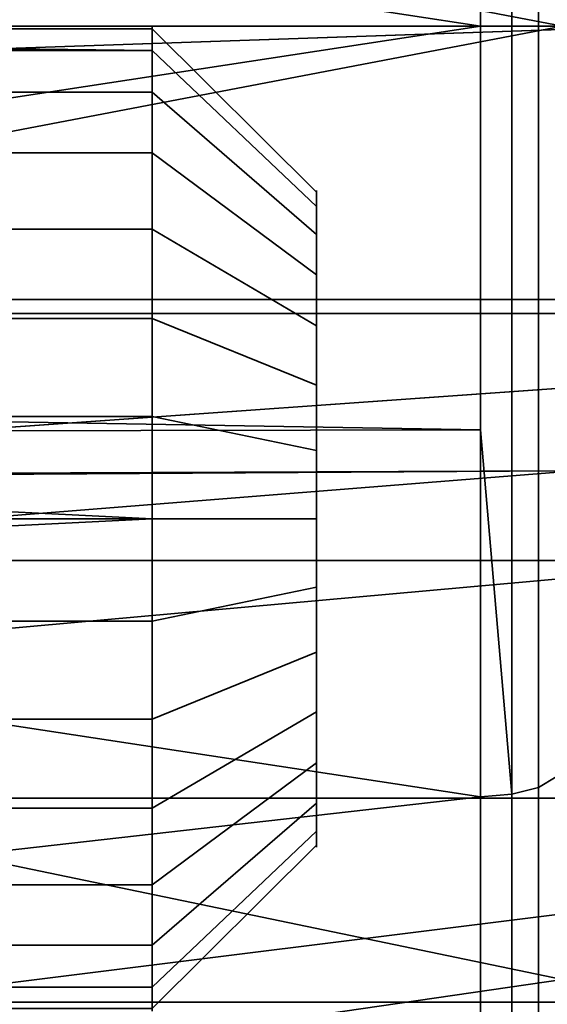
# Model space of a CAD drawing. Header units: millimetres. Extents: x -590 to 3690, y -120 to 127.
# Tile 490 of 656: x 2005.19 to 2008.41, y -39.21 to -33.21. Entities that reach past the tile are written whole.
import ezdxf

# ---------------------------------------------------------------- set-up
doc = ezdxf.new("R2010")
doc.units = ezdxf.units.MM
doc.layers.add('152', color=7, linetype='Continuous', true_color=0xffffff)

# ---------------------------------------------------------------- blocks, each defined once
blk = doc.blocks.new('UG_SURFACE_085')
at = {"layer": '152', "color": 252, "linetype": 'Continuous', "lineweight": 35}
for points in [[(2006, -33.3968, 1752.9271), (2006, -33.2664, 1751.6865), (1993.5, -33.25, 1752)], [(2006, -33.2664, 1751.6865), (1993.5, -33.2664, 1751.6865), (1993.5, -33.25, 1752)], [(1993.5, -33.25, 1752), (1993.5, -33.3968, 1752.9271), (2006, -33.3968, 1752.9271)], [(1993.5, -33.2664, 1751.6865), (2006, -33.2664, 1751.6865), (2006, -33.6519, 1750.5), (1993.5, -33.6519, 1750.5)], [(2006, -33.6519, 1750.5), (2006, -33.2664, 1751.6865), (2007, -34.261, 1751.791), (2007, -34.5179, 1751)], [(2006, -33.2664, 1751.6865), (2006, -33.3968, 1752.9271), (2007, -34.3479, 1752.6181), (2007, -34.261, 1751.791)], [(1993.5, -34.0206, 1754.0073), (2006, -34.0206, 1754.0073), (2006, -33.3968, 1752.9271), (1993.5, -33.3968, 1752.9271)], [(2006, -33.3968, 1752.9271), (2006, -34.0206, 1754.0073), (2007, -34.7637, 1753.3382), (2007, -34.3479, 1752.6181)], [(1993.5, -33.6519, 1750.5), (2006, -33.6519, 1750.5), (2006, -34.4866, 1749.573), (1993.5, -34.4866, 1749.573)], [(2006, -34.4866, 1749.573), (2006, -33.6519, 1750.5), (2007, -34.5179, 1751), (2007, -35.0744, 1750.3819)], [(1993.5, -35.0298, 1754.7406), (2006, -35.0298, 1754.7406), (2006, -34.0206, 1754.0073), (1993.5, -34.0206, 1754.0073)], [(2006, -34.0206, 1754.0073), (2006, -35.0298, 1754.7406), (2007, -35.4365, 1753.8271), (2007, -34.7637, 1753.3382)], [(2007, -34.5179, 1751), (2007, -34.261, 1751.791), (2007, -34.3479, 1752.6181), (2007, -36.25, 1752)], [(2007, -34.3479, 1752.6181), (2007, -34.7637, 1753.3382), (2007, -35.4365, 1753.8271), (2007, -36.25, 1752)], [(1993.5, -34.4866, 1749.573), (2006, -34.4866, 1749.573), (2006, -35.6263, 1749.0655), (1993.5, -35.6263, 1749.0655)], [(2006, -35.6263, 1749.0655), (2006, -34.4866, 1749.573), (2007, -35.0744, 1750.3819), (2007, -35.8342, 1750.0437)], [(2007, -36.25, 1752), (2007, -35.8342, 1750.0437), (2007, -35.0744, 1750.3819), (2007, -34.5179, 1751)], [(1993.5, -36.25, 1755), (2006, -36.25, 1755), (2006, -35.0298, 1754.7406), (1993.5, -35.0298, 1754.7406)], [(2006, -35.0298, 1754.7406), (2006, -36.25, 1755), (2007, -36.25, 1753.9999), (2007, -35.4365, 1753.8271)], [(2007, -35.4365, 1753.8271), (2007, -36.25, 1753.9999), (2007, -37.0635, 1753.8271), (2007, -36.25, 1752)], [(1993.5, -36.8737, 1749.0655), (1993.5, -35.6263, 1749.0655), (2006, -36.25, 1749)], [(1993.5, -35.6263, 1749.0655), (2006, -35.6263, 1749.0655), (2006, -36.25, 1749)], [(2006, -36.25, 1749), (2006, -35.6263, 1749.0655), (2007, -35.8342, 1750.0437), (2007, -36.25, 1750)], [(2007, -36.6658, 1750.0437), (2007, -36.25, 1750), (2007, -35.8342, 1750.0437), (2007, -36.25, 1752)], [(1993.5, -37.4702, 1754.7406), (2006, -37.4702, 1754.7406), (2006, -36.25, 1755), (1993.5, -36.25, 1755)], [(2006, -36.25, 1749), (2006, -36.8737, 1749.0655), (1993.5, -36.8737, 1749.0655)], [(2006, -36.25, 1755), (2006, -37.4702, 1754.7406), (2007, -37.0635, 1753.8271), (2007, -36.25, 1753.9999)], [(2007, -36.25, 1750), (2007, -36.6658, 1750.0437), (2006, -36.8737, 1749.0655), (2006, -36.25, 1749)], [(2007, -37.0635, 1753.8271), (2007, -37.7363, 1753.3382), (2007, -38.1521, 1752.6181), (2007, -36.25, 1752)], [(2007, -38.1521, 1752.6181), (2007, -38.239, 1751.791), (2007, -37.9821, 1751), (2007, -36.25, 1752)], [(2007, -37.9821, 1751), (2007, -37.4256, 1750.3819), (2007, -36.6658, 1750.0437), (2007, -36.25, 1752)], [(2006, -38.0134, 1749.573), (2006, -36.8737, 1749.0655), (2007, -36.6658, 1750.0437), (2007, -37.4256, 1750.3819)], [(1993.5, -36.8737, 1749.0655), (2006, -36.8737, 1749.0655), (2006, -38.0134, 1749.573), (1993.5, -38.0134, 1749.573)], [(2006, -37.4702, 1754.7406), (2006, -38.4794, 1754.0073), (2007, -37.7363, 1753.3382), (2007, -37.0635, 1753.8271)], [(2006, -38.8481, 1750.5), (2006, -38.0134, 1749.573), (2007, -37.4256, 1750.3819), (2007, -37.9821, 1751)], [(1993.5, -38.4794, 1754.0073), (2006, -38.4794, 1754.0073), (2006, -37.4702, 1754.7406), (1993.5, -37.4702, 1754.7406)], [(2006, -38.4794, 1754.0073), (2006, -39.1032, 1752.9271), (2007, -38.1521, 1752.6181), (2007, -37.7363, 1753.3382)], [(1993.5, -38.0134, 1749.573), (2006, -38.0134, 1749.573), (2006, -38.8481, 1750.5), (1993.5, -38.8481, 1750.5)], [(2006, -39.2336, 1751.6865), (2006, -38.8481, 1750.5), (2007, -37.9821, 1751), (2007, -38.239, 1751.791)], [(2006, -39.1032, 1752.9271), (2006, -39.2336, 1751.6865), (2007, -38.239, 1751.791), (2007, -38.1521, 1752.6181)], [(1993.5, -39.1032, 1752.9271), (2006, -39.1032, 1752.9271), (2006, -38.4794, 1754.0073), (1993.5, -38.4794, 1754.0073)], [(1993.5, -38.8481, 1750.5), (2006, -38.8481, 1750.5), (2006, -39.2336, 1751.6865), (1993.5, -39.2336, 1751.6865)], [(1993.5, -39.2336, 1751.6865), (2006, -39.2336, 1751.6865), (2006, -39.1032, 1752.9271), (1993.5, -39.1032, 1752.9271)]]:
    blk.add_3dface(points, dxfattribs=at)
blk = doc.blocks.new('UG_SURFACE_086')
at = {"layer": '152', "color": 252, "linetype": 'Continuous', "lineweight": 35}
for points in [[(2006, -33.3968, 1780.9271), (2006, -33.2664, 1779.6865), (1993.5, -33.25, 1780)], [(2006, -33.2664, 1779.6865), (1993.5, -33.2664, 1779.6865), (1993.5, -33.25, 1780)], [(1993.5, -33.25, 1780), (1993.5, -33.3968, 1780.9271), (2006, -33.3968, 1780.9271)], [(1993.5, -33.2664, 1779.6865), (2006, -33.2664, 1779.6865), (2006, -33.6519, 1778.5), (1993.5, -33.6519, 1778.5)], [(2006, -33.6519, 1778.5), (2006, -33.2664, 1779.6865), (2007, -34.261, 1779.791), (2007, -34.5179, 1779)], [(2006, -33.2664, 1779.6865), (2006, -33.3968, 1780.9271), (2007, -34.3479, 1780.6181), (2007, -34.261, 1779.791)], [(1993.5, -34.0206, 1782.0073), (2006, -34.0206, 1782.0073), (2006, -33.3968, 1780.9271), (1993.5, -33.3968, 1780.9271)], [(2006, -33.3968, 1780.9271), (2006, -34.0206, 1782.0073), (2007, -34.7637, 1781.3382), (2007, -34.3479, 1780.6181)], [(1993.5, -33.6519, 1778.5), (2006, -33.6519, 1778.5), (2006, -34.4866, 1777.573), (1993.5, -34.4866, 1777.573)], [(2006, -34.4866, 1777.573), (2006, -33.6519, 1778.5), (2007, -34.5179, 1779), (2007, -35.0744, 1778.3819)], [(1993.5, -35.0298, 1782.7406), (2006, -35.0298, 1782.7406), (2006, -34.0206, 1782.0073), (1993.5, -34.0206, 1782.0073)], [(2006, -34.0206, 1782.0073), (2006, -35.0298, 1782.7406), (2007, -35.4365, 1781.8271), (2007, -34.7637, 1781.3382)], [(2007, -34.5179, 1779), (2007, -34.261, 1779.791), (2007, -34.3479, 1780.6181), (2007, -36.25, 1780)], [(2007, -34.3479, 1780.6181), (2007, -34.7637, 1781.3382), (2007, -35.4365, 1781.8271), (2007, -36.25, 1780)], [(1993.5, -34.4866, 1777.573), (2006, -34.4866, 1777.573), (2006, -35.6263, 1777.0655), (1993.5, -35.6263, 1777.0655)], [(2006, -35.6263, 1777.0655), (2006, -34.4866, 1777.573), (2007, -35.0744, 1778.3819), (2007, -35.8342, 1778.0437)], [(2007, -36.25, 1780), (2007, -35.8342, 1778.0437), (2007, -35.0744, 1778.3819), (2007, -34.5179, 1779)], [(1993.5, -36.25, 1783), (2006, -36.25, 1783), (2006, -35.0298, 1782.7406), (1993.5, -35.0298, 1782.7406)], [(2006, -35.0298, 1782.7406), (2006, -36.25, 1783), (2007, -36.25, 1781.9999), (2007, -35.4365, 1781.8271)], [(2007, -35.4365, 1781.8271), (2007, -36.25, 1781.9999), (2007, -37.0635, 1781.8271), (2007, -36.25, 1780)], [(1993.5, -36.8737, 1777.0655), (1993.5, -35.6263, 1777.0655), (2006, -36.25, 1777)], [(1993.5, -35.6263, 1777.0655), (2006, -35.6263, 1777.0655), (2006, -36.25, 1777)], [(2006, -36.25, 1777), (2006, -35.6263, 1777.0655), (2007, -35.8342, 1778.0437), (2007, -36.25, 1778)], [(2007, -36.6658, 1778.0437), (2007, -36.25, 1778), (2007, -35.8342, 1778.0437), (2007, -36.25, 1780)], [(1993.5, -37.4702, 1782.7406), (2006, -37.4702, 1782.7406), (2006, -36.25, 1783), (1993.5, -36.25, 1783)], [(2006, -36.25, 1777), (2006, -36.8737, 1777.0655), (1993.5, -36.8737, 1777.0655)], [(2006, -36.25, 1783), (2006, -37.4702, 1782.7406), (2007, -37.0635, 1781.8271), (2007, -36.25, 1781.9999)], [(2007, -36.25, 1778), (2007, -36.6658, 1778.0437), (2006, -36.8737, 1777.0655), (2006, -36.25, 1777)], [(2007, -37.0635, 1781.8271), (2007, -37.7363, 1781.3382), (2007, -38.1521, 1780.6181), (2007, -36.25, 1780)], [(2007, -38.1521, 1780.6181), (2007, -38.239, 1779.791), (2007, -37.9821, 1779), (2007, -36.25, 1780)], [(2007, -37.9821, 1779), (2007, -37.4256, 1778.3819), (2007, -36.6658, 1778.0437), (2007, -36.25, 1780)], [(2006, -38.0134, 1777.573), (2006, -36.8737, 1777.0655), (2007, -36.6658, 1778.0437), (2007, -37.4256, 1778.3819)], [(1993.5, -36.8737, 1777.0655), (2006, -36.8737, 1777.0655), (2006, -38.0134, 1777.573), (1993.5, -38.0134, 1777.573)], [(2006, -37.4702, 1782.7406), (2006, -38.4794, 1782.0073), (2007, -37.7363, 1781.3382), (2007, -37.0635, 1781.8271)], [(2006, -38.8481, 1778.5), (2006, -38.0134, 1777.573), (2007, -37.4256, 1778.3819), (2007, -37.9821, 1779)], [(1993.5, -38.4794, 1782.0073), (2006, -38.4794, 1782.0073), (2006, -37.4702, 1782.7406), (1993.5, -37.4702, 1782.7406)], [(2006, -38.4794, 1782.0073), (2006, -39.1032, 1780.9271), (2007, -38.1521, 1780.6181), (2007, -37.7363, 1781.3382)], [(1993.5, -38.0134, 1777.573), (2006, -38.0134, 1777.573), (2006, -38.8481, 1778.5), (1993.5, -38.8481, 1778.5)], [(2006, -39.2336, 1779.6865), (2006, -38.8481, 1778.5), (2007, -37.9821, 1779), (2007, -38.239, 1779.791)], [(2006, -39.1032, 1780.9271), (2006, -39.2336, 1779.6865), (2007, -38.239, 1779.791), (2007, -38.1521, 1780.6181)], [(1993.5, -39.1032, 1780.9271), (2006, -39.1032, 1780.9271), (2006, -38.4794, 1782.0073), (1993.5, -38.4794, 1782.0073)], [(1993.5, -38.8481, 1778.5), (2006, -38.8481, 1778.5), (2006, -39.2336, 1779.6865), (1993.5, -39.2336, 1779.6865)], [(1993.5, -39.2336, 1779.6865), (2006, -39.2336, 1779.6865), (2006, -39.1032, 1780.9271), (1993.5, -39.1032, 1780.9271)]]:
    blk.add_3dface(points, dxfattribs=at)
blk = doc.blocks.new('UG_SURFACE_087')
at = {"layer": '152', "color": 252, "linetype": 'Continuous', "lineweight": 35}
for points in [[(2006, -33.3968, 1808.9271), (2006, -33.2664, 1807.6864), (1993.5, -33.25, 1808)], [(2006, -33.2664, 1807.6864), (1993.5, -33.2664, 1807.6864), (1993.5, -33.25, 1808)], [(1993.5, -33.25, 1808), (1993.5, -33.3968, 1808.9271), (2006, -33.3968, 1808.9271)], [(1993.5, -33.2664, 1807.6864), (2006, -33.2664, 1807.6864), (2006, -33.6519, 1806.5), (1993.5, -33.6519, 1806.5)], [(2006, -33.6519, 1806.5), (2006, -33.2664, 1807.6864), (2007, -34.261, 1807.791), (2007, -34.5179, 1807)], [(2006, -33.2664, 1807.6864), (2006, -33.3968, 1808.9271), (2007, -34.3479, 1808.6181), (2007, -34.261, 1807.791)], [(1993.5, -34.0206, 1810.0073), (2006, -34.0206, 1810.0073), (2006, -33.3968, 1808.9271), (1993.5, -33.3968, 1808.9271)], [(2006, -33.3968, 1808.9271), (2006, -34.0206, 1810.0073), (2007, -34.7637, 1809.3382), (2007, -34.3479, 1808.6181)], [(1993.5, -33.6519, 1806.5), (2006, -33.6519, 1806.5), (2006, -34.4866, 1805.573), (1993.5, -34.4866, 1805.573)], [(2006, -34.4866, 1805.573), (2006, -33.6519, 1806.5), (2007, -34.5179, 1807), (2007, -35.0744, 1806.3819)], [(1993.5, -35.0298, 1810.7406), (2006, -35.0298, 1810.7406), (2006, -34.0206, 1810.0073), (1993.5, -34.0206, 1810.0073)], [(2006, -34.0206, 1810.0073), (2006, -35.0298, 1810.7406), (2007, -35.4365, 1809.8271), (2007, -34.7637, 1809.3382)], [(2007, -34.5179, 1807), (2007, -34.261, 1807.791), (2007, -34.3479, 1808.6181), (2007, -36.25, 1808)], [(2007, -34.3479, 1808.6181), (2007, -34.7637, 1809.3382), (2007, -35.4365, 1809.8271), (2007, -36.25, 1808)], [(1993.5, -34.4866, 1805.573), (2006, -34.4866, 1805.573), (2006, -35.6263, 1805.0655), (1993.5, -35.6263, 1805.0655)], [(2006, -35.6263, 1805.0655), (2006, -34.4866, 1805.573), (2007, -35.0744, 1806.3819), (2007, -35.8342, 1806.0437)], [(2007, -36.25, 1808), (2007, -35.8342, 1806.0437), (2007, -35.0744, 1806.3819), (2007, -34.5179, 1807)], [(1993.5, -36.25, 1811), (2006, -36.25, 1811), (2006, -35.0298, 1810.7406), (1993.5, -35.0298, 1810.7406)], [(2006, -35.0298, 1810.7406), (2006, -36.25, 1811), (2007, -36.25, 1809.9999), (2007, -35.4365, 1809.8271)], [(2007, -35.4365, 1809.8271), (2007, -36.25, 1809.9999), (2007, -37.0635, 1809.8271), (2007, -36.25, 1808)], [(1993.5, -36.8737, 1805.0655), (1993.5, -35.6263, 1805.0655), (2006, -36.25, 1804.9999)], [(1993.5, -35.6263, 1805.0655), (2006, -35.6263, 1805.0655), (2006, -36.25, 1804.9999)], [(2006, -36.25, 1804.9999), (2006, -35.6263, 1805.0655), (2007, -35.8342, 1806.0437), (2007, -36.25, 1806)], [(2007, -36.6658, 1806.0437), (2007, -36.25, 1806), (2007, -35.8342, 1806.0437), (2007, -36.25, 1808)], [(1993.5, -37.4702, 1810.7406), (2006, -37.4702, 1810.7406), (2006, -36.25, 1811), (1993.5, -36.25, 1811)], [(2006, -36.25, 1804.9999), (2006, -36.8737, 1805.0655), (1993.5, -36.8737, 1805.0655)], [(2006, -36.25, 1811), (2006, -37.4702, 1810.7406), (2007, -37.0635, 1809.8271), (2007, -36.25, 1809.9999)], [(2007, -36.25, 1806), (2007, -36.6658, 1806.0437), (2006, -36.8737, 1805.0655), (2006, -36.25, 1804.9999)], [(2007, -37.0635, 1809.8271), (2007, -37.7363, 1809.3382), (2007, -38.1521, 1808.6181), (2007, -36.25, 1808)], [(2007, -38.1521, 1808.6181), (2007, -38.239, 1807.791), (2007, -37.9821, 1807), (2007, -36.25, 1808)], [(2007, -37.9821, 1807), (2007, -37.4256, 1806.3819), (2007, -36.6658, 1806.0437), (2007, -36.25, 1808)], [(2006, -38.0134, 1805.573), (2006, -36.8737, 1805.0655), (2007, -36.6658, 1806.0437), (2007, -37.4256, 1806.3819)], [(1993.5, -36.8737, 1805.0655), (2006, -36.8737, 1805.0655), (2006, -38.0134, 1805.573), (1993.5, -38.0134, 1805.573)], [(2006, -37.4702, 1810.7406), (2006, -38.4794, 1810.0073), (2007, -37.7363, 1809.3382), (2007, -37.0635, 1809.8271)], [(2006, -38.8481, 1806.5), (2006, -38.0134, 1805.573), (2007, -37.4256, 1806.3819), (2007, -37.9821, 1807)], [(1993.5, -38.4794, 1810.0073), (2006, -38.4794, 1810.0073), (2006, -37.4702, 1810.7406), (1993.5, -37.4702, 1810.7406)], [(2006, -38.4794, 1810.0073), (2006, -39.1032, 1808.9271), (2007, -38.1521, 1808.6181), (2007, -37.7363, 1809.3382)], [(1993.5, -38.0134, 1805.573), (2006, -38.0134, 1805.573), (2006, -38.8481, 1806.5), (1993.5, -38.8481, 1806.5)], [(2006, -39.2336, 1807.6864), (2006, -38.8481, 1806.5), (2007, -37.9821, 1807), (2007, -38.239, 1807.791)], [(2006, -39.1032, 1808.9271), (2006, -39.2336, 1807.6864), (2007, -38.239, 1807.791), (2007, -38.1521, 1808.6181)], [(1993.5, -39.1032, 1808.9271), (2006, -39.1032, 1808.9271), (2006, -38.4794, 1810.0073), (1993.5, -38.4794, 1810.0073)], [(1993.5, -38.8481, 1806.5), (2006, -38.8481, 1806.5), (2006, -39.2336, 1807.6864), (1993.5, -39.2336, 1807.6864)], [(1993.5, -39.2336, 1807.6864), (2006, -39.2336, 1807.6864), (2006, -39.1032, 1808.9271), (1993.5, -39.1032, 1808.9271)]]:
    blk.add_3dface(points, dxfattribs=at)
blk = doc.blocks.new('UG_SURFACE_088')
at = {"layer": '152', "color": 252, "linetype": 'Continuous', "lineweight": 35}
for points in [[(2008.5001, -29.9961, 1731.3083), (1991.5, -29.9961, 1731.3083), (1991.5, -33.25, 1732), (2008.5001, -33.25, 1732)], [(2008.5001, -34.9133, 1716.1748), (1991.5, -34.9133, 1716.1748), (1991.5, -31.5867, 1716.1748), (2008.5001, -31.5867, 1716.1748)], [(2008.5001, -33.25, 1732), (1991.5, -33.25, 1732), (1991.5, -36.5039, 1731.3083), (2008.5001, -36.5039, 1731.3083)], [(2008.5001, -37.9523, 1717.5279), (1991.5, -37.9523, 1717.5279), (1991.5, -34.9133, 1716.1748), (2008.5001, -34.9133, 1716.1748)], [(2008.5001, -36.5039, 1731.3083), (1991.5, -36.5039, 1731.3083), (1991.5, -39.1952, 1729.3531), (2008.5001, -39.1952, 1729.3531)], [(2008.5001, -40.1782, 1720), (1991.5, -40.1782, 1720), (1991.5, -37.9523, 1717.5279), (2008.5001, -37.9523, 1717.5279)], [(2008.5001, -39.1952, 1729.3531), (1991.5, -39.1952, 1729.3531), (1991.5, -40.8585, 1726.4721), (2008.5001, -40.8585, 1726.4721)]]:
    blk.add_3dface(points, dxfattribs=at)
blk = doc.blocks.new('UG_SURFACE_089')
at = {"layer": '152', "color": 252, "linetype": 'Continuous', "lineweight": 35}
for points in [[(2008.5001, -33.25, 1827.9999), (1991.5, -33.25, 1827.9999), (1991.5, -29.9961, 1828.6916), (2008.5001, -29.9961, 1828.6916)], [(2008.5001, -31.5867, 1843.8252), (1991.5, -31.5867, 1843.8252), (1991.5, -34.9133, 1843.8252), (2008.5001, -34.9133, 1843.8252)], [(2008.5001, -36.5039, 1828.6916), (1991.5, -36.5039, 1828.6916), (1991.5, -33.25, 1827.9999), (2008.5001, -33.25, 1827.9999)], [(2008.5001, -34.9133, 1843.8252), (1991.5, -34.9133, 1843.8252), (1991.5, -37.9523, 1842.4721), (2008.5001, -37.9523, 1842.4721)], [(2008.5001, -39.1952, 1830.647), (1991.5, -39.1952, 1830.647), (1991.5, -36.5039, 1828.6916), (2008.5001, -36.5039, 1828.6916)], [(2008.5001, -37.9523, 1842.4721), (1991.5, -37.9523, 1842.4721), (1991.5, -40.1782, 1840), (2008.5001, -40.1782, 1840)], [(2008.5001, -40.8585, 1833.5279), (1991.5, -40.8585, 1833.5279), (1991.5, -39.1952, 1830.647), (2008.5001, -39.1952, 1830.647)]]:
    blk.add_3dface(points, dxfattribs=at)
blk = doc.blocks.new('UG_SURFACE_090')
at = {"layer": '152', "color": 252, "linetype": 'Continuous', "lineweight": 35}
for points in [[(2008.1913, -28.5716, 1847.0091), (2008.1913, -33.25, 1847.9619), (2007.9999, -33.25, 1848), (2007.9999, -30.7923, 1847.4995)], [(2007.9999, -30.7923, 1712.5006), (2007.9999, -33.25, 1712), (2008.1913, -33.25, 1712.038), (2008.1913, -28.5716, 1712.9909)], [(2008.1913, -33.25, 1847.9619), (2008.1913, -28.5716, 1847.0091), (2008.3535, -28.614, 1846.9094), (2008.3535, -33.25, 1847.8535)], [(2008.1913, -28.5716, 1712.9909), (2008.1913, -33.25, 1712.038), (2008.3535, -33.25, 1712.1464), (2008.3535, -28.614, 1713.0907)], [(2008.3535, -33.25, 1847.8535), (2008.3535, -28.614, 1846.9094), (2008.462, -28.6774, 1846.76), (2008.462, -33.25, 1847.6913)], [(2008.3535, -28.614, 1713.0907), (2008.3535, -33.25, 1712.1464), (2008.462, -33.25, 1712.3086), (2008.462, -28.6774, 1713.2399)], [(1994, -30.484, 1850.7366), (1994, -36.016, 1850.7366), (2008.5001, -33.25, 1851)], [(2008.5001, -33.25, 1851), (2008.5001, -30.542, 1850.4547), (1994, -30.484, 1850.7366)], [(1994, -36.016, 1709.2634), (1994, -30.484, 1709.2634), (2008.5001, -33.25, 1709)], [(1994, -30.484, 1709.2634), (2008.5001, -30.542, 1709.5453), (2008.5001, -33.25, 1709)], [(2007.9999, -30.7923, 1847.4995), (2007.9999, -33.25, 1848), (1993.5, -31.0372, 1847.7942)], [(1993.5, -31.0372, 1712.2058), (2007.9999, -33.25, 1712), (2007.9999, -30.7923, 1712.5006)], [(1993.5, -35.4628, 1847.7942), (1993.5, -31.0372, 1847.7942), (2007.9999, -33.25, 1848)], [(2007.9999, -33.25, 1712), (1993.5, -31.0372, 1712.2058), (1993.5, -35.4628, 1712.2058)], [(2007.9999, -33.25, 1848), (2007.9999, -35.7077, 1847.4995), (1993.5, -35.4628, 1847.7942)], [(1993.5, -35.4628, 1712.2058), (2007.9999, -35.7077, 1712.5006), (2007.9999, -33.25, 1712)], [(1994, -36.016, 1850.7366), (2008.5001, -35.958, 1850.4547), (2008.5001, -33.25, 1851)], [(2008.5001, -33.25, 1709), (2008.5001, -35.958, 1709.5453), (1994, -36.016, 1709.2634)], [(2007.9999, -35.7077, 1847.4995), (2007.9999, -33.25, 1848), (2008.1913, -33.25, 1847.9619), (2008.1913, -37.9284, 1847.0091)], [(2008.1913, -37.9284, 1712.9909), (2008.1913, -33.25, 1712.038), (2007.9999, -33.25, 1712), (2007.9999, -35.7077, 1712.5006)], [(2008.1913, -37.9284, 1847.0091), (2008.1913, -33.25, 1847.9619), (2008.3535, -33.25, 1847.8535), (2008.3535, -37.886, 1846.9094)], [(2008.1913, -33.25, 1712.038), (2008.1913, -37.9284, 1712.9909), (2008.3535, -37.886, 1713.0907), (2008.3535, -33.25, 1712.1464)], [(2008.3535, -37.886, 1846.9094), (2008.3535, -33.25, 1847.8535), (2008.462, -33.25, 1847.6913), (2008.462, -37.8226, 1846.76)], [(2008.3535, -33.25, 1712.1464), (2008.3535, -37.886, 1713.0907), (2008.462, -37.8226, 1713.2399), (2008.462, -33.25, 1712.3086)], [(2007.9999, -35.7077, 1847.4995), (1993.5, -35.7371, 1847.6875), (1993.5, -35.4628, 1847.7942)], [(1993.5, -35.4628, 1712.2058), (1993.5, -35.7371, 1712.3125), (2007.9999, -35.7077, 1712.5006)], [(1993.5, -35.7371, 1847.6875), (2007.9999, -35.7077, 1847.4995), (2007.9999, -37.9433, 1847.0441)], [(2007.9999, -37.9433, 1712.9558), (2007.9999, -35.7077, 1712.5006), (1993.5, -35.7371, 1712.3125)], [(2007.9999, -37.9433, 1847.0441), (1993.5, -39.5874, 1846.1901), (1993.5, -35.7371, 1847.6875)], [(1993.5, -35.7371, 1712.3125), (1993.5, -39.5874, 1713.81), (2007.9999, -37.9433, 1712.9558)], [(2008.1913, -37.9284, 1847.0091), (2007.9999, -37.9433, 1847.0441), (2007.9999, -35.7077, 1847.4995)], [(2007.9999, -35.7077, 1712.5006), (2007.9999, -37.9433, 1712.9558), (2008.1913, -37.9284, 1712.9909)], [(2008.5001, -35.958, 1850.4547), (1994, -36.016, 1850.7366), (1994, -36.0488, 1850.7366)], [(1994, -36.0488, 1850.7366), (2008.5001, -39.0555, 1849.831), (2008.5001, -35.958, 1850.4547)], [(1994, -36.0488, 1709.2634), (2008.5001, -35.958, 1709.5453), (2008.5001, -39.0555, 1710.169)], [(1994, -36.0488, 1709.2634), (1994, -36.016, 1709.2634), (2008.5001, -35.958, 1709.5453)], [(1994, -36.0488, 1850.7366), (1994, -41.165, 1848.7206), (2008.5001, -39.0555, 1849.831)], [(2008.5001, -39.0555, 1710.169), (1994, -41.165, 1711.2795), (1994, -36.0488, 1709.2634)], [(2008.3535, -41.7835, 1844.2272), (2008.3535, -37.886, 1846.9094), (2008.462, -37.8226, 1846.76), (2008.462, -41.6667, 1844.1145)], [(2008.3535, -37.886, 1713.0907), (2008.3535, -41.7835, 1715.7729), (2008.462, -41.6667, 1715.8854), (2008.462, -37.8226, 1713.2399)], [(2008.1913, -41.8615, 1844.3024), (2008.1913, -37.9284, 1847.0091), (2008.3535, -37.886, 1846.9094), (2008.3535, -41.7835, 1844.2272)], [(2008.1913, -37.9284, 1712.9909), (2008.1913, -41.8615, 1715.6976), (2008.3535, -41.7835, 1715.7729), (2008.3535, -37.886, 1713.0907)], [(1993.5, -39.5874, 1846.1901), (2007.9999, -37.9433, 1847.0441), (2007.9999, -40.1961, 1845.4938)], [(2007.9999, -40.1961, 1714.5063), (2007.9999, -37.9433, 1712.9558), (1993.5, -39.5874, 1713.81)], [(2007.9999, -40.1961, 1845.4938), (2007.9999, -37.9433, 1847.0441), (2008.1913, -37.9284, 1847.0091), (2008.1913, -41.8615, 1844.3024)], [(2008.1913, -41.8615, 1715.6976), (2008.1913, -37.9284, 1712.9909), (2007.9999, -37.9433, 1712.9558), (2007.9999, -40.1961, 1714.5063)], [(1994, -41.165, 1848.7206), (2008.5001, -41.0126, 1848.5031), (2008.5001, -39.0555, 1849.831)], [(2008.5001, -39.0555, 1710.169), (2008.5001, -41.0126, 1711.4968), (1994, -41.165, 1711.2795)]]:
    blk.add_3dface(points, dxfattribs=at)
blk = doc.blocks.new('UG_SURFACE_133')
at = {"layer": '152', "color": 41, "linetype": 'Continuous', "lineweight": 35}
for points in [[(2062.7501, -50, 2096.2501), (2062.7501, -35, 2096.2501), (937.25, -35, 2096.2501), (937.25, -50, 2096.2501)], [(2062.7501, -35, 2096.2501), (1992.75, -35, 2026.2499), (1007.25, -35, 2026.2499), (937.25, -35, 2096.2501)], [(1992.75, -35, 2026.2499), (2062.7501, -35, 2096.2501), (2062.7501, -50, 2096.2501), (1992.75, -50, 2026.2499)]]:
    blk.add_3dface(points, dxfattribs=at)
blk = doc.blocks.new('UG_SURFACE_134')
at = {"layer": '152', "color": 14, "linetype": 'Continuous', "lineweight": 35}
for points in [[(2067.75, -47, 2101.2499), (2067.75, -31.25, 2101.2499), (932.25, -31.25, 2101.2499), (932.25, -47, 2101.2499)], [(937.25, -31.25, 2096.2501), (2062.7501, -31.25, 2096.2501), (2062.7501, -50, 2096.2501), (937.25, -50, 2096.2501)]]:
    blk.add_3dface(points, dxfattribs=at)
blk = doc.blocks.new('UG_SURFACE_136')
at = {"layer": '152', "color": 7, "linetype": 'Continuous', "lineweight": 35}
for points in [[(2068.0001, -47, 2101.5), (2068.0001, -31.25, 2101.5), (932, -31.25, 2101.5), (932, -47, 2101.5)], [(932.25, -31.25, 2101.2499), (2067.75, -31.25, 2101.2499), (1605.75, -47, 2101.2499), (975.75, -47, 2101.2499)], [(2067.75, -31.25, 2101.2499), (1845.75, -47, 2101.2499), (1605.75, -47, 2101.2499)], [(2067.75, -31.25, 2101.2499), (1869.75, -47, 2101.2499), (1845.75, -47, 2101.2499)], [(2067.75, -31.25, 2101.2499), (1893.75, -47, 2101.2499), (1869.75, -47, 2101.2499)], [(2067.75, -31.25, 2101.2499), (1941.75, -47, 2101.2499), (1893.75, -47, 2101.2499)], [(2067.75, -31.25, 2101.2499), (1965.75, -47, 2101.2499), (1941.75, -47, 2101.2499)], [(2067.75, -31.25, 2101.2499), (2013.7501, -47, 2101.2499), (1965.75, -47, 2101.2499)]]:
    blk.add_3dface(points, dxfattribs=at)
blk = doc.blocks.new('UG_SURFACE_138')
at = {"layer": '152', "color": 41, "linetype": 'Continuous', "lineweight": 35}
for points in [[(2062.7501, -35, 2096.2501), (2062.7501, -35, -7), (1992.75, -35, -7), (1992.75, -35, 2026.2499)], [(2062.7501, -35, -7), (2062.7501, -50, -7), (1992.75, -50, -7), (1992.75, -35, -7)], [(1992.75, -50, 2026.2499), (2062.7501, -50, 2096.2501), (2062.7501, -35, 2096.2501), (1992.75, -35, 2026.2499)]]:
    blk.add_3dface(points, dxfattribs=at)
blk = doc.blocks.new('UG_SURFACE_143')
at = {"layer": '152', "color": 252, "linetype": 'Continuous', "lineweight": 35}
for points in [[(2006, -33.3968, 317.9271), (2006, -33.2664, 316.6864), (1993.5, -33.25, 317)], [(2006, -33.2664, 316.6864), (1993.5, -33.2664, 316.6864), (1993.5, -33.25, 317)], [(1993.5, -33.25, 317), (1993.5, -33.3968, 317.9271), (2006, -33.3968, 317.9271)], [(1993.5, -33.2664, 316.6864), (2006, -33.2664, 316.6864), (2006, -33.6519, 315.5), (1993.5, -33.6519, 315.5)], [(2006, -33.6519, 315.5), (2006, -33.2664, 316.6864), (2007, -34.261, 316.7909), (2007, -34.5179, 316)], [(2006, -33.2664, 316.6864), (2006, -33.3968, 317.9271), (2007, -34.3479, 317.618), (2007, -34.261, 316.7909)], [(1993.5, -34.0206, 319.0074), (2006, -34.0206, 319.0074), (2006, -33.3968, 317.9271), (1993.5, -33.3968, 317.9271)], [(2006, -33.3968, 317.9271), (2006, -34.0206, 319.0074), (2007, -34.7637, 318.3383), (2007, -34.3479, 317.618)], [(1993.5, -33.6519, 315.5), (2006, -33.6519, 315.5), (2006, -34.4866, 314.573), (1993.5, -34.4866, 314.573)], [(2006, -34.4866, 314.573), (2006, -33.6519, 315.5), (2007, -34.5179, 316), (2007, -35.0744, 315.382)], [(1993.5, -35.0298, 319.7406), (2006, -35.0298, 319.7406), (2006, -34.0206, 319.0074), (1993.5, -34.0206, 319.0074)], [(2006, -34.0206, 319.0074), (2006, -35.0298, 319.7406), (2007, -35.4365, 318.8271), (2007, -34.7637, 318.3383)], [(2007, -34.5179, 316), (2007, -34.261, 316.7909), (2007, -34.3479, 317.618), (2007, -36.25, 317)], [(2007, -34.3479, 317.618), (2007, -34.7637, 318.3383), (2007, -35.4365, 318.8271), (2007, -36.25, 317)], [(1993.5, -34.4866, 314.573), (2006, -34.4866, 314.573), (2006, -35.6263, 314.0655), (1993.5, -35.6263, 314.0655)], [(2006, -35.6263, 314.0655), (2006, -34.4866, 314.573), (2007, -35.0744, 315.382), (2007, -35.8342, 315.0437)], [(2007, -36.25, 317), (2007, -35.8342, 315.0437), (2007, -35.0744, 315.382), (2007, -34.5179, 316)], [(1993.5, -36.25, 320), (2006, -36.25, 320), (2006, -35.0298, 319.7406), (1993.5, -35.0298, 319.7406)], [(2006, -35.0298, 319.7406), (2006, -36.25, 320), (2007, -36.25, 319), (2007, -35.4365, 318.8271)], [(2007, -35.4365, 318.8271), (2007, -36.25, 319), (2007, -37.0635, 318.8271), (2007, -36.25, 317)], [(1993.5, -36.8737, 314.0655), (1993.5, -35.6263, 314.0655), (2006, -36.25, 314)], [(1993.5, -35.6263, 314.0655), (2006, -35.6263, 314.0655), (2006, -36.25, 314)], [(2006, -36.25, 314), (2006, -35.6263, 314.0655), (2007, -35.8342, 315.0437), (2007, -36.25, 315)], [(2007, -36.6658, 315.0437), (2007, -36.25, 315), (2007, -35.8342, 315.0437), (2007, -36.25, 317)], [(1993.5, -37.4702, 319.7406), (2006, -37.4702, 319.7406), (2006, -36.25, 320), (1993.5, -36.25, 320)], [(2006, -36.25, 314), (2006, -36.8737, 314.0655), (1993.5, -36.8737, 314.0655)], [(2006, -36.25, 320), (2006, -37.4702, 319.7406), (2007, -37.0635, 318.8271), (2007, -36.25, 319)], [(2007, -36.25, 315), (2007, -36.6658, 315.0437), (2006, -36.8737, 314.0655), (2006, -36.25, 314)], [(2007, -37.0635, 318.8271), (2007, -37.7363, 318.3383), (2007, -38.1521, 317.618), (2007, -36.25, 317)], [(2007, -38.1521, 317.618), (2007, -38.239, 316.7909), (2007, -37.9821, 316), (2007, -36.25, 317)], [(2007, -37.9821, 316), (2007, -37.4256, 315.382), (2007, -36.6658, 315.0437), (2007, -36.25, 317)], [(2006, -38.0134, 314.573), (2006, -36.8737, 314.0655), (2007, -36.6658, 315.0437), (2007, -37.4256, 315.382)], [(1993.5, -36.8737, 314.0655), (2006, -36.8737, 314.0655), (2006, -38.0134, 314.573), (1993.5, -38.0134, 314.573)], [(2006, -37.4702, 319.7406), (2006, -38.4794, 319.0074), (2007, -37.7363, 318.3383), (2007, -37.0635, 318.8271)], [(2006, -38.8481, 315.5), (2006, -38.0134, 314.573), (2007, -37.4256, 315.382), (2007, -37.9821, 316)], [(1993.5, -38.4794, 319.0074), (2006, -38.4794, 319.0074), (2006, -37.4702, 319.7406), (1993.5, -37.4702, 319.7406)], [(2006, -38.4794, 319.0074), (2006, -39.1032, 317.9271), (2007, -38.1521, 317.618), (2007, -37.7363, 318.3383)], [(1993.5, -38.0134, 314.573), (2006, -38.0134, 314.573), (2006, -38.8481, 315.5), (1993.5, -38.8481, 315.5)], [(2006, -39.2336, 316.6864), (2006, -38.8481, 315.5), (2007, -37.9821, 316), (2007, -38.239, 316.7909)], [(2006, -39.1032, 317.9271), (2006, -39.2336, 316.6864), (2007, -38.239, 316.7909), (2007, -38.1521, 317.618)], [(1993.5, -39.1032, 317.9271), (2006, -39.1032, 317.9271), (2006, -38.4794, 319.0074), (1993.5, -38.4794, 319.0074)], [(1993.5, -38.8481, 315.5), (2006, -38.8481, 315.5), (2006, -39.2336, 316.6864), (1993.5, -39.2336, 316.6864)], [(1993.5, -39.2336, 316.6864), (2006, -39.2336, 316.6864), (2006, -39.1032, 317.9271), (1993.5, -39.1032, 317.9271)]]:
    blk.add_3dface(points, dxfattribs=at)
blk = doc.blocks.new('UG_SURFACE_144')
at = {"layer": '152', "color": 252, "linetype": 'Continuous', "lineweight": 35}
for points in [[(2006, -33.3968, 345.9271), (2006, -33.2664, 344.6864), (1993.5, -33.25, 345)], [(2006, -33.2664, 344.6864), (1993.5, -33.2664, 344.6864), (1993.5, -33.25, 345)], [(1993.5, -33.25, 345), (1993.5, -33.3968, 345.9271), (2006, -33.3968, 345.9271)], [(1993.5, -33.2664, 344.6864), (2006, -33.2664, 344.6864), (2006, -33.6519, 343.5), (1993.5, -33.6519, 343.5)], [(2006, -33.6519, 343.5), (2006, -33.2664, 344.6864), (2007, -34.261, 344.7909), (2007, -34.5179, 344)], [(2006, -33.2664, 344.6864), (2006, -33.3968, 345.9271), (2007, -34.3479, 345.618), (2007, -34.261, 344.7909)], [(1993.5, -34.0206, 347.0074), (2006, -34.0206, 347.0074), (2006, -33.3968, 345.9271), (1993.5, -33.3968, 345.9271)], [(2006, -33.3968, 345.9271), (2006, -34.0206, 347.0074), (2007, -34.7637, 346.3383), (2007, -34.3479, 345.618)], [(1993.5, -33.6519, 343.5), (2006, -33.6519, 343.5), (2006, -34.4866, 342.573), (1993.5, -34.4866, 342.573)], [(2006, -34.4866, 342.573), (2006, -33.6519, 343.5), (2007, -34.5179, 344), (2007, -35.0744, 343.382)], [(1993.5, -35.0298, 347.7407), (2006, -35.0298, 347.7407), (2006, -34.0206, 347.0074), (1993.5, -34.0206, 347.0074)], [(2006, -34.0206, 347.0074), (2006, -35.0298, 347.7407), (2007, -35.4365, 346.8271), (2007, -34.7637, 346.3383)], [(2007, -34.5179, 344), (2007, -34.261, 344.7909), (2007, -34.3479, 345.618), (2007, -36.25, 345)], [(2007, -34.3479, 345.618), (2007, -34.7637, 346.3383), (2007, -35.4365, 346.8271), (2007, -36.25, 345)], [(1993.5, -34.4866, 342.573), (2006, -34.4866, 342.573), (2006, -35.6263, 342.0655), (1993.5, -35.6263, 342.0655)], [(2006, -35.6263, 342.0655), (2006, -34.4866, 342.573), (2007, -35.0744, 343.382), (2007, -35.8342, 343.0437)], [(2007, -36.25, 345), (2007, -35.8342, 343.0437), (2007, -35.0744, 343.382), (2007, -34.5179, 344)], [(1993.5, -36.25, 348), (2006, -36.25, 348), (2006, -35.0298, 347.7407), (1993.5, -35.0298, 347.7407)], [(2006, -35.0298, 347.7407), (2006, -36.25, 348), (2007, -36.25, 347), (2007, -35.4365, 346.8271)], [(2007, -35.4365, 346.8271), (2007, -36.25, 347), (2007, -37.0635, 346.8271), (2007, -36.25, 345)], [(1993.5, -36.8737, 342.0655), (1993.5, -35.6263, 342.0655), (2006, -36.25, 342)], [(1993.5, -35.6263, 342.0655), (2006, -35.6263, 342.0655), (2006, -36.25, 342)], [(2006, -36.25, 342), (2006, -35.6263, 342.0655), (2007, -35.8342, 343.0437), (2007, -36.25, 343)], [(2007, -36.6658, 343.0437), (2007, -36.25, 343), (2007, -35.8342, 343.0437), (2007, -36.25, 345)], [(1993.5, -37.4702, 347.7407), (2006, -37.4702, 347.7407), (2006, -36.25, 348), (1993.5, -36.25, 348)], [(2006, -36.25, 342), (2006, -36.8737, 342.0655), (1993.5, -36.8737, 342.0655)], [(2006, -36.25, 348), (2006, -37.4702, 347.7407), (2007, -37.0635, 346.8271), (2007, -36.25, 347)], [(2007, -36.25, 343), (2007, -36.6658, 343.0437), (2006, -36.8737, 342.0655), (2006, -36.25, 342)], [(2007, -37.0635, 346.8271), (2007, -37.7363, 346.3383), (2007, -38.1521, 345.618), (2007, -36.25, 345)], [(2007, -38.1521, 345.618), (2007, -38.239, 344.7909), (2007, -37.9821, 344), (2007, -36.25, 345)], [(2007, -37.9821, 344), (2007, -37.4256, 343.382), (2007, -36.6658, 343.0437), (2007, -36.25, 345)], [(2006, -38.0134, 342.573), (2006, -36.8737, 342.0655), (2007, -36.6658, 343.0437), (2007, -37.4256, 343.382)], [(1993.5, -36.8737, 342.0655), (2006, -36.8737, 342.0655), (2006, -38.0134, 342.573), (1993.5, -38.0134, 342.573)], [(2006, -37.4702, 347.7407), (2006, -38.4794, 347.0074), (2007, -37.7363, 346.3383), (2007, -37.0635, 346.8271)], [(2006, -38.8481, 343.5), (2006, -38.0134, 342.573), (2007, -37.4256, 343.382), (2007, -37.9821, 344)], [(1993.5, -38.4794, 347.0074), (2006, -38.4794, 347.0074), (2006, -37.4702, 347.7407), (1993.5, -37.4702, 347.7407)], [(2006, -38.4794, 347.0074), (2006, -39.1032, 345.9271), (2007, -38.1521, 345.618), (2007, -37.7363, 346.3383)], [(1993.5, -38.0134, 342.573), (2006, -38.0134, 342.573), (2006, -38.8481, 343.5), (1993.5, -38.8481, 343.5)], [(2006, -39.2336, 344.6864), (2006, -38.8481, 343.5), (2007, -37.9821, 344), (2007, -38.239, 344.7909)], [(2006, -39.1032, 345.9271), (2006, -39.2336, 344.6864), (2007, -38.239, 344.7909), (2007, -38.1521, 345.618)], [(1993.5, -39.1032, 345.9271), (2006, -39.1032, 345.9271), (2006, -38.4794, 347.0074), (1993.5, -38.4794, 347.0074)], [(1993.5, -38.8481, 343.5), (2006, -38.8481, 343.5), (2006, -39.2336, 344.6864), (1993.5, -39.2336, 344.6864)], [(1993.5, -39.2336, 344.6864), (2006, -39.2336, 344.6864), (2006, -39.1032, 345.9271), (1993.5, -39.1032, 345.9271)]]:
    blk.add_3dface(points, dxfattribs=at)
blk = doc.blocks.new('UG_SURFACE_145')
at = {"layer": '152', "color": 252, "linetype": 'Continuous', "lineweight": 35}
for points in [[(2006, -33.3968, 373.9271), (2006, -33.2664, 372.6864), (1993.5, -33.25, 373)], [(2006, -33.2664, 372.6864), (1993.5, -33.2664, 372.6864), (1993.5, -33.25, 373)], [(1993.5, -33.25, 373), (1993.5, -33.3968, 373.9271), (2006, -33.3968, 373.9271)], [(1993.5, -33.2664, 372.6864), (2006, -33.2664, 372.6864), (2006, -33.6519, 371.5), (1993.5, -33.6519, 371.5)], [(2006, -33.6519, 371.5), (2006, -33.2664, 372.6864), (2007, -34.261, 372.7909), (2007, -34.5179, 372)], [(2006, -33.2664, 372.6864), (2006, -33.3968, 373.9271), (2007, -34.3479, 373.618), (2007, -34.261, 372.7909)], [(1993.5, -34.0206, 375.0074), (2006, -34.0206, 375.0074), (2006, -33.3968, 373.9271), (1993.5, -33.3968, 373.9271)], [(2006, -33.3968, 373.9271), (2006, -34.0206, 375.0074), (2007, -34.7637, 374.3383), (2007, -34.3479, 373.618)], [(1993.5, -33.6519, 371.5), (2006, -33.6519, 371.5), (2006, -34.4866, 370.573), (1993.5, -34.4866, 370.573)], [(2006, -34.4866, 370.573), (2006, -33.6519, 371.5), (2007, -34.5179, 372), (2007, -35.0744, 371.382)], [(1993.5, -35.0298, 375.7406), (2006, -35.0298, 375.7406), (2006, -34.0206, 375.0074), (1993.5, -34.0206, 375.0074)], [(2006, -34.0206, 375.0074), (2006, -35.0298, 375.7406), (2007, -35.4365, 374.8271), (2007, -34.7637, 374.3383)], [(2007, -34.5179, 372), (2007, -34.261, 372.7909), (2007, -34.3479, 373.618), (2007, -36.25, 373)], [(2007, -34.3479, 373.618), (2007, -34.7637, 374.3383), (2007, -35.4365, 374.8271), (2007, -36.25, 373)], [(1993.5, -34.4866, 370.573), (2006, -34.4866, 370.573), (2006, -35.6263, 370.0656), (1993.5, -35.6263, 370.0656)], [(2006, -35.6263, 370.0656), (2006, -34.4866, 370.573), (2007, -35.0744, 371.382), (2007, -35.8342, 371.0437)], [(2007, -36.25, 373), (2007, -35.8342, 371.0437), (2007, -35.0744, 371.382), (2007, -34.5179, 372)], [(1993.5, -36.25, 376), (2006, -36.25, 376), (2006, -35.0298, 375.7406), (1993.5, -35.0298, 375.7406)], [(2006, -35.0298, 375.7406), (2006, -36.25, 376), (2007, -36.25, 375), (2007, -35.4365, 374.8271)], [(2007, -35.4365, 374.8271), (2007, -36.25, 375), (2007, -37.0635, 374.8271), (2007, -36.25, 373)], [(1993.5, -36.8737, 370.0656), (1993.5, -35.6263, 370.0656), (2006, -36.25, 370)], [(1993.5, -35.6263, 370.0656), (2006, -35.6263, 370.0656), (2006, -36.25, 370)], [(2006, -36.25, 370), (2006, -35.6263, 370.0656), (2007, -35.8342, 371.0437), (2007, -36.25, 371)], [(2007, -36.6658, 371.0437), (2007, -36.25, 371), (2007, -35.8342, 371.0437), (2007, -36.25, 373)], [(1993.5, -37.4702, 375.7406), (2006, -37.4702, 375.7406), (2006, -36.25, 376), (1993.5, -36.25, 376)], [(2006, -36.25, 370), (2006, -36.8737, 370.0656), (1993.5, -36.8737, 370.0656)], [(2006, -36.25, 376), (2006, -37.4702, 375.7406), (2007, -37.0635, 374.8271), (2007, -36.25, 375)], [(2007, -36.25, 371), (2007, -36.6658, 371.0437), (2006, -36.8737, 370.0656), (2006, -36.25, 370)], [(2007, -37.0635, 374.8271), (2007, -37.7363, 374.3383), (2007, -38.1521, 373.618), (2007, -36.25, 373)], [(2007, -38.1521, 373.618), (2007, -38.239, 372.7909), (2007, -37.9821, 372), (2007, -36.25, 373)], [(2007, -37.9821, 372), (2007, -37.4256, 371.382), (2007, -36.6658, 371.0437), (2007, -36.25, 373)], [(2006, -38.0134, 370.573), (2006, -36.8737, 370.0656), (2007, -36.6658, 371.0437), (2007, -37.4256, 371.382)], [(1993.5, -36.8737, 370.0656), (2006, -36.8737, 370.0656), (2006, -38.0134, 370.573), (1993.5, -38.0134, 370.573)], [(2006, -37.4702, 375.7406), (2006, -38.4794, 375.0074), (2007, -37.7363, 374.3383), (2007, -37.0635, 374.8271)], [(2006, -38.8481, 371.5), (2006, -38.0134, 370.573), (2007, -37.4256, 371.382), (2007, -37.9821, 372)], [(1993.5, -38.4794, 375.0074), (2006, -38.4794, 375.0074), (2006, -37.4702, 375.7406), (1993.5, -37.4702, 375.7406)], [(2006, -38.4794, 375.0074), (2006, -39.1032, 373.9271), (2007, -38.1521, 373.618), (2007, -37.7363, 374.3383)], [(1993.5, -38.0134, 370.573), (2006, -38.0134, 370.573), (2006, -38.8481, 371.5), (1993.5, -38.8481, 371.5)], [(2006, -39.2336, 372.6864), (2006, -38.8481, 371.5), (2007, -37.9821, 372), (2007, -38.239, 372.7909)], [(2006, -39.1032, 373.9271), (2006, -39.2336, 372.6864), (2007, -38.239, 372.7909), (2007, -38.1521, 373.618)], [(1993.5, -39.1032, 373.9271), (2006, -39.1032, 373.9271), (2006, -38.4794, 375.0074), (1993.5, -38.4794, 375.0074)], [(1993.5, -38.8481, 371.5), (2006, -38.8481, 371.5), (2006, -39.2336, 372.6864), (1993.5, -39.2336, 372.6864)], [(1993.5, -39.2336, 372.6864), (2006, -39.2336, 372.6864), (2006, -39.1032, 373.9271), (1993.5, -39.1032, 373.9271)]]:
    blk.add_3dface(points, dxfattribs=at)
blk = doc.blocks.new('UG_SURFACE_146')
at = {"layer": '152', "color": 252, "linetype": 'Continuous', "lineweight": 35}
for points in [[(2008.5001, -29.9961, 296.3084), (1991.5, -29.9961, 296.3084), (1991.5, -33.25, 297), (2008.5001, -33.25, 297)], [(2008.5001, -34.9133, 281.1748), (1991.5, -34.9133, 281.1748), (1991.5, -31.5867, 281.1748), (2008.5001, -31.5867, 281.1748)], [(2008.5001, -33.25, 297), (1991.5, -33.25, 297), (1991.5, -36.5039, 296.3084), (2008.5001, -36.5039, 296.3084)], [(2008.5001, -37.9523, 282.5279), (1991.5, -37.9523, 282.5279), (1991.5, -34.9133, 281.1748), (2008.5001, -34.9133, 281.1748)], [(2008.5001, -36.5039, 296.3084), (1991.5, -36.5039, 296.3084), (1991.5, -39.1952, 294.353), (2008.5001, -39.1952, 294.353)], [(2008.5001, -40.1782, 285), (1991.5, -40.1782, 285), (1991.5, -37.9523, 282.5279), (2008.5001, -37.9523, 282.5279)], [(2008.5001, -39.1952, 294.353), (1991.5, -39.1952, 294.353), (1991.5, -40.8585, 291.4721), (2008.5001, -40.8585, 291.4721)]]:
    blk.add_3dface(points, dxfattribs=at)
blk = doc.blocks.new('UG_SURFACE_147')
at = {"layer": '152', "color": 252, "linetype": 'Continuous', "lineweight": 35}
for points in [[(2008.5001, -33.25, 393), (1991.5, -33.25, 393), (1991.5, -29.9961, 393.6916), (2008.5001, -29.9961, 393.6916)], [(2008.5001, -31.5867, 408.8252), (1991.5, -31.5867, 408.8252), (1991.5, -34.9133, 408.8252), (2008.5001, -34.9133, 408.8252)], [(2008.5001, -36.5039, 393.6916), (1991.5, -36.5039, 393.6916), (1991.5, -33.25, 393), (2008.5001, -33.25, 393)], [(2008.5001, -34.9133, 408.8252), (1991.5, -34.9133, 408.8252), (1991.5, -37.9523, 407.4721), (2008.5001, -37.9523, 407.4721)], [(2008.5001, -39.1952, 395.647), (1991.5, -39.1952, 395.647), (1991.5, -36.5039, 393.6916), (2008.5001, -36.5039, 393.6916)], [(2008.5001, -37.9523, 407.4721), (1991.5, -37.9523, 407.4721), (1991.5, -40.1782, 405), (2008.5001, -40.1782, 405)], [(2008.5001, -40.8585, 398.5279), (1991.5, -40.8585, 398.5279), (1991.5, -39.1952, 395.647), (2008.5001, -39.1952, 395.647)]]:
    blk.add_3dface(points, dxfattribs=at)
blk = doc.blocks.new('UG_SURFACE_148')
at = {"layer": '152', "color": 252, "linetype": 'Continuous', "lineweight": 35}
for points in [[(2008.1913, -28.5716, 412.0091), (2008.1913, -33.25, 412.9619), (2007.9999, -33.25, 413), (2007.9999, -30.7923, 412.4995)], [(2007.9999, -30.7923, 277.5005), (2007.9999, -33.25, 277), (2008.1913, -33.25, 277.0381), (2008.1913, -28.5716, 277.9909)], [(2008.1913, -33.25, 412.9619), (2008.1913, -28.5716, 412.0091), (2008.3535, -28.614, 411.9093), (2008.3535, -33.25, 412.8535)], [(2008.1913, -28.5716, 277.9909), (2008.1913, -33.25, 277.0381), (2008.3535, -33.25, 277.1465), (2008.3535, -28.614, 278.0907)], [(2008.3535, -33.25, 412.8535), (2008.3535, -28.614, 411.9093), (2008.462, -28.6774, 411.7601), (2008.462, -33.25, 412.6914)], [(2008.3535, -28.614, 278.0907), (2008.3535, -33.25, 277.1465), (2008.462, -33.25, 277.3087), (2008.462, -28.6774, 278.2399)], [(1994, -30.484, 415.7366), (1994, -36.016, 415.7366), (2008.5001, -33.25, 416)], [(2008.5001, -33.25, 416), (2008.5001, -30.542, 415.4547), (1994, -30.484, 415.7366)], [(1994, -36.016, 274.2634), (1994, -30.484, 274.2634), (2008.5001, -33.25, 274)], [(1994, -30.484, 274.2634), (2008.5001, -30.542, 274.5453), (2008.5001, -33.25, 274)], [(1993.5, -31.0372, 412.7942), (2007.9999, -30.7923, 412.4995), (2007.9999, -33.25, 413)], [(2007.9999, -33.25, 277), (2007.9999, -30.7923, 277.5005), (1993.5, -31.0372, 277.2058)], [(2007.9999, -33.25, 413), (1993.5, -35.4628, 412.7942), (1993.5, -31.0372, 412.7942)], [(1993.5, -31.0372, 277.2058), (1993.5, -35.4628, 277.2058), (2007.9999, -33.25, 277)], [(1993.5, -35.4628, 412.7942), (2007.9999, -33.25, 413), (2007.9999, -35.7077, 412.4995)], [(2007.9999, -35.7077, 277.5005), (2007.9999, -33.25, 277), (1993.5, -35.4628, 277.2058)], [(1994, -36.016, 415.7366), (2008.5001, -35.958, 415.4547), (2008.5001, -33.25, 416)], [(2008.5001, -33.25, 274), (2008.5001, -35.958, 274.5453), (1994, -36.016, 274.2634)], [(2007.9999, -35.7077, 412.4995), (2007.9999, -33.25, 413), (2008.1913, -33.25, 412.9619), (2008.1913, -37.9284, 412.0091)], [(2008.1913, -37.9284, 277.9909), (2008.1913, -33.25, 277.0381), (2007.9999, -33.25, 277), (2007.9999, -35.7077, 277.5005)], [(2008.1913, -37.9284, 412.0091), (2008.1913, -33.25, 412.9619), (2008.3535, -33.25, 412.8535), (2008.3535, -37.886, 411.9093)], [(2008.1913, -33.25, 277.0381), (2008.1913, -37.9284, 277.9909), (2008.3535, -37.886, 278.0907), (2008.3535, -33.25, 277.1465)], [(2008.3535, -37.886, 411.9093), (2008.3535, -33.25, 412.8535), (2008.462, -33.25, 412.6914), (2008.462, -37.8226, 411.7601)], [(2008.3535, -33.25, 277.1465), (2008.3535, -37.886, 278.0907), (2008.462, -37.8226, 278.2399), (2008.462, -33.25, 277.3087)], [(2007.9999, -35.7077, 412.4995), (1993.5, -35.7371, 412.6875), (1993.5, -35.4628, 412.7942)], [(1993.5, -35.4628, 277.2058), (1993.5, -35.7371, 277.3125), (2007.9999, -35.7077, 277.5005)], [(1993.5, -35.7371, 412.6875), (2007.9999, -35.7077, 412.4995), (2007.9999, -37.9433, 412.0441)], [(2007.9999, -37.9433, 277.9559), (2007.9999, -35.7077, 277.5005), (1993.5, -35.7371, 277.3125)], [(2007.9999, -37.9433, 412.0441), (1993.5, -39.5874, 411.1901), (1993.5, -35.7371, 412.6875)], [(1993.5, -35.7371, 277.3125), (1993.5, -39.5874, 278.8099), (2007.9999, -37.9433, 277.9559)], [(2008.1913, -37.9284, 412.0091), (2007.9999, -37.9433, 412.0441), (2007.9999, -35.7077, 412.4995)], [(2007.9999, -35.7077, 277.5005), (2007.9999, -37.9433, 277.9559), (2008.1913, -37.9284, 277.9909)], [(2008.5001, -35.958, 415.4547), (1994, -36.016, 415.7366), (1994, -36.0488, 415.7366)], [(1994, -36.0488, 415.7366), (2008.5001, -39.0555, 414.831), (2008.5001, -35.958, 415.4547)], [(1994, -36.0488, 274.2634), (2008.5001, -35.958, 274.5453), (2008.5001, -39.0555, 275.169)], [(1994, -36.0488, 274.2634), (1994, -36.016, 274.2634), (2008.5001, -35.958, 274.5453)], [(1994, -36.0488, 415.7366), (1994, -41.165, 413.7205), (2008.5001, -39.0555, 414.831)], [(2008.5001, -39.0555, 275.169), (1994, -41.165, 276.2795), (1994, -36.0488, 274.2634)], [(2008.3535, -41.7835, 409.2271), (2008.3535, -37.886, 411.9093), (2008.462, -37.8226, 411.7601), (2008.462, -41.6667, 409.1146)], [(2008.3535, -37.886, 278.0907), (2008.3535, -41.7835, 280.7729), (2008.462, -41.6667, 280.8854), (2008.462, -37.8226, 278.2399)], [(2008.1913, -41.8615, 409.3024), (2008.1913, -37.9284, 412.0091), (2008.3535, -37.886, 411.9093), (2008.3535, -41.7835, 409.2271)], [(2008.1913, -37.9284, 277.9909), (2008.1913, -41.8615, 280.6976), (2008.3535, -41.7835, 280.7729), (2008.3535, -37.886, 278.0907)], [(1993.5, -39.5874, 411.1901), (2007.9999, -37.9433, 412.0441), (2007.9999, -40.1961, 410.4938)], [(2007.9999, -40.1961, 279.5062), (2007.9999, -37.9433, 277.9559), (1993.5, -39.5874, 278.8099)], [(2007.9999, -40.1961, 410.4938), (2007.9999, -37.9433, 412.0441), (2008.1913, -37.9284, 412.0091), (2008.1913, -41.8615, 409.3024)], [(2008.1913, -41.8615, 280.6976), (2008.1913, -37.9284, 277.9909), (2007.9999, -37.9433, 277.9559), (2007.9999, -40.1961, 279.5062)], [(1994, -41.165, 413.7205), (2008.5001, -41.0126, 413.5032), (2008.5001, -39.0555, 414.831)], [(2008.5001, -39.0555, 275.169), (2008.5001, -41.0126, 276.4968), (1994, -41.165, 276.2795)]]:
    blk.add_3dface(points, dxfattribs=at)

msp = doc.modelspace()

# ---------------------------------------------------------------- linework, layer by layer
at = {"layer": '152', "color": 252, "linetype": 'Continuous', "lineweight": -3, "true_color": 0x939598}
for p, q in [((2062.75, -35, 2096.25), (937.25, -35, 2096.25)), ((2062.75, -35, 2096.25), (1992.75, -35, 2026.25)), ((1992.75, -35, 2026.25), (2062.75, -35, 2096.25)), ((1992.75, -35, -7), (2062.75, -35, -7))]:
    msp.add_line(p, q, dxfattribs=at)
at = {"layer": '152', "color": 252, "linetype": 'Continuous', "lineweight": -3, "true_color": 0x939598, "extrusion": (-1, 0, 0)}
for centre in [(36.25, 1808, -2006), (36.25, 1752, -2006), (36.25, 1780, -2006), (36.25, 373, -2006), (36.25, 317, -2006), (36.25, 345, -2006)]:
    msp.add_circle(centre, 3, dxfattribs=at)
at = {"layer": '152', "color": 252, "linetype": 'Continuous', "lineweight": -3, "true_color": 0x939598, "extrusion": (1, 0, 0)}
for centre in [(-36.25, 1808, 2007), (-36.25, 1752, 2007), (-36.25, 1780, 2007), (-36.25, 345, 2007), (-36.25, 373, 2007), (-36.25, 317, 2007)]:
    msp.add_circle(centre, 2, dxfattribs=at)
for centre, start, end in [((-33.25, 1836, 2008), 30.45039, 149.54961), ((-33.25, 1724, 2008), 210.45039, 329.54961), ((-33.25, 289, 2008), 210.45039, 329.54961), ((-33.25, 401, 2008), 30.45039, 149.54961)]:
    msp.add_arc(centre, 12, start, end, dxfattribs=at)

# ---------------------------------------------------------------- block references
at = {"layer": '152', "color": 252, "linetype": 'Continuous', "lineweight": -3, "true_color": 0x939598}
for name in ['UG_SURFACE_136', 'UG_SURFACE_090', 'UG_SURFACE_148', 'UG_SURFACE_088', 'UG_SURFACE_089', 'UG_SURFACE_146', 'UG_SURFACE_147', 'UG_SURFACE_134', 'UG_SURFACE_085', 'UG_SURFACE_086', 'UG_SURFACE_087', 'UG_SURFACE_143', 'UG_SURFACE_144', 'UG_SURFACE_145', 'UG_SURFACE_133', 'UG_SURFACE_138']:
    msp.add_blockref(name, (0, 0), dxfattribs=at)

doc.saveas('drawing.dxf')
